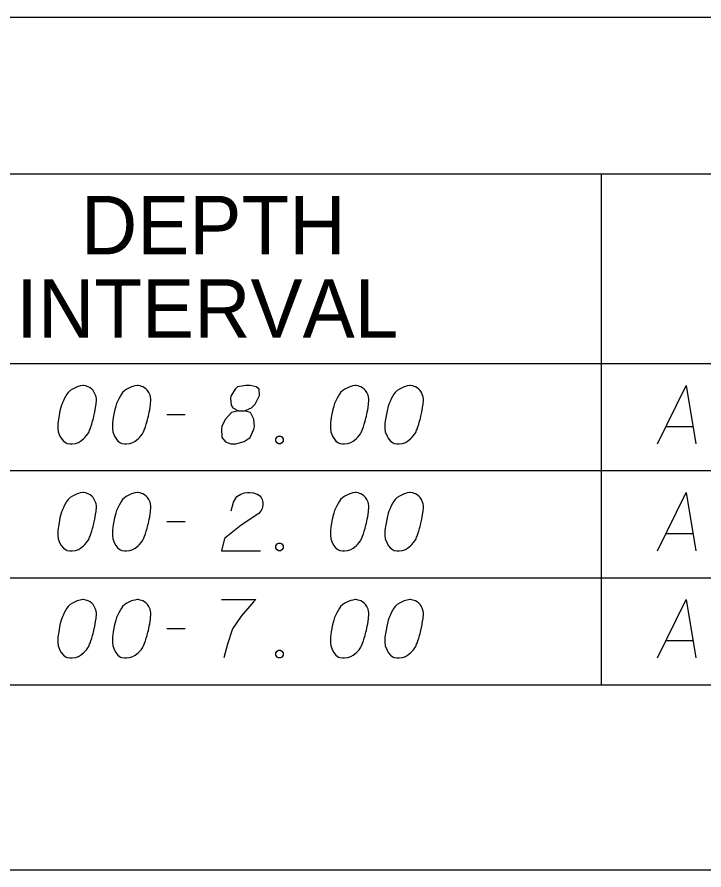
# Model space of a CAD drawing. Extents: x 2074207 to 2076812, y 516372 to 523312.
# Drawn here: x 2076397 to 2076453.5, y 517392.1 to 517462.2 of the extents above; entities that cross this region are included whole.
import ezdxf

# ---------------------------------------------------------------- set-up
doc = ezdxf.new("R2010")
doc.units = 0
for name, color, linetype in [('Prop DirtTable_ Soil Test Results - Outline (Major)', 7, 'Continuous'), ('Prop DirtTable_ Soil Test Results - Outline (Minor)', 7, 'Continuous'), ('Prop DirtTable_ Soil Test Results - Tx (Header - Small)', 7, 'Continuous'), ('Prop DirtTable_ Soil Test Results - Tx (Sample Data)', 7, 'Continuous')]:
    doc.layers.add(name, color=color, linetype=linetype)

msp = doc.modelspace()

# ---------------------------------------------------------------- linework, layer by layer
at = {"layer": 'Prop DirtTable_ Soil Test Results - Outline (Major)'}
for p, q in [((2076260.609, 517462.179), (2076811.903, 517462.179)), ((2076260.609, 517433.694), (2076811.903, 517433.694)), ((2076260.609, 517433.694), (2076811.903, 517433.694)), ((2076260.609, 517407.294), (2076811.903, 517407.294)), ((2076260.609, 517392.071), (2076811.903, 517392.071))]:
    msp.add_line(p, q, dxfattribs=at)
at = {"layer": 'Prop DirtTable_ Soil Test Results - Outline (Minor)'}
for p, q in [((2076260.609, 517449.294), (2076811.903, 517449.294)), ((2076445.062, 517449.294), (2076445.062, 517424.894)), ((2076260.609, 517424.894), (2076811.903, 517424.894)), ((2076260.609, 517424.894), (2076811.903, 517424.894)), ((2076445.063, 517424.894), (2076445.063, 517416.094)), ((2076260.609, 517416.094), (2076811.903, 517416.094)), ((2076260.609, 517416.094), (2076811.903, 517416.094)), ((2076445.063, 517416.094), (2076445.063, 517407.294)), ((2076260.609, 517407.294), (2076811.903, 517407.294))]:
    msp.add_line(p, q, dxfattribs=at)
at = {"layer": 'Prop DirtTable_ Soil Test Results - Tx (Sample Data)'}
for points in [[(2076402.512, 517431.898), (2076402.442, 517431.898), (2076402.23, 517431.86), (2076402.089, 517431.822), (2076401.983, 517431.785), (2076401.807, 517431.709), (2076401.595, 517431.596), (2076401.419, 517431.482), (2076401.242, 517431.331), (2076401.136, 517431.18), (2076401.031, 517430.991), (2076400.925, 517430.802), (2076400.819, 517430.575), (2076400.748, 517430.424), (2076400.678, 517430.197), (2076400.572, 517429.819), (2076400.466, 517429.252), (2076400.396, 517428.799), (2076400.396, 517428.383), (2076400.431, 517428.081), (2076400.572, 517427.741), (2076400.678, 517427.552), (2076400.854, 517427.325), (2076401.066, 517427.174), (2076401.172, 517427.136), (2076401.383, 517427.098), (2076401.56, 517427.098), (2076401.842, 517427.136), (2076402.089, 517427.211), (2076402.265, 517427.325), (2076402.512, 517427.514), (2076402.618, 517427.627), (2076402.759, 517427.778), (2076402.865, 517427.929), (2076402.935, 517428.043), (2076403.006, 517428.232), (2076403.041, 517428.307), (2076403.112, 517428.496), (2076403.182, 517428.723), (2076403.253, 517428.95), (2076403.288, 517429.101), (2076403.323, 517429.215), (2076403.359, 517429.366), (2076403.429, 517429.706), (2076403.465, 517429.895), (2076403.5, 517430.084), (2076403.535, 517430.348), (2076403.57, 517430.689), (2076403.57, 517430.802), (2076403.535, 517430.953), (2076403.5, 517431.104), (2076403.394, 517431.331), (2076403.288, 517431.482), (2076403.182, 517431.596), (2076403.041, 517431.709), (2076402.9, 517431.785), (2076402.794, 517431.822), (2076402.689, 517431.86), (2076402.512, 517431.898)], [(2076406.992, 517431.898), (2076406.922, 517431.898), (2076406.71, 517431.86), (2076406.569, 517431.822), (2076406.463, 517431.785), (2076406.287, 517431.709), (2076406.075, 517431.596), (2076405.899, 517431.482), (2076405.722, 517431.331), (2076405.616, 517431.18), (2076405.511, 517430.991), (2076405.405, 517430.802), (2076405.299, 517430.575), (2076405.228, 517430.424), (2076405.158, 517430.197), (2076405.052, 517429.819), (2076404.946, 517429.252), (2076404.876, 517428.799), (2076404.876, 517428.383), (2076404.911, 517428.081), (2076405.052, 517427.741), (2076405.158, 517427.552), (2076405.334, 517427.325), (2076405.546, 517427.174), (2076405.652, 517427.136), (2076405.863, 517427.098), (2076406.04, 517427.098), (2076406.322, 517427.136), (2076406.569, 517427.211), (2076406.745, 517427.325), (2076406.992, 517427.514), (2076407.098, 517427.627), (2076407.239, 517427.778), (2076407.345, 517427.929), (2076407.415, 517428.043), (2076407.486, 517428.232), (2076407.521, 517428.307), (2076407.592, 517428.496), (2076407.662, 517428.723), (2076407.733, 517428.95), (2076407.768, 517429.101), (2076407.803, 517429.215), (2076407.839, 517429.366), (2076407.909, 517429.706), (2076407.945, 517429.895), (2076407.98, 517430.084), (2076408.015, 517430.348), (2076408.05, 517430.689), (2076408.05, 517430.802), (2076408.015, 517430.953), (2076407.98, 517431.104), (2076407.874, 517431.331), (2076407.768, 517431.482), (2076407.662, 517431.596), (2076407.521, 517431.709), (2076407.38, 517431.785), (2076407.274, 517431.822), (2076407.169, 517431.86), (2076406.992, 517431.898)], [(2076415.247, 517429.819), (2076415.74, 517429.819), (2076415.882, 517429.857), (2076416.305, 517430.046), (2076416.622, 517430.348), (2076416.975, 517431.067), (2076416.94, 517431.596), (2076416.693, 517431.785), (2076416.199, 517431.898), (2076415.846, 517431.898), (2076415.176, 517431.785), (2076414.964, 517431.596), (2076414.612, 517431.029), (2076414.576, 517430.84), (2076414.647, 517430.273), (2076414.788, 517430.046), (2076415.247, 517429.819), (2076414.682, 517429.668), (2076414.153, 517429.101), (2076413.871, 517428.534), (2076413.836, 517428.345), (2076413.871, 517427.627), (2076414.188, 517427.249), (2076414.612, 517427.098), (2076415.035, 517427.098), (2076415.705, 517427.287), (2076416.199, 517427.627), (2076416.517, 517428.307), (2076416.552, 517428.534), (2076416.517, 517429.139), (2076416.234, 517429.668), (2076415.74, 517429.819)], [(2076424.912, 517431.898), (2076424.842, 517431.898), (2076424.63, 517431.86), (2076424.489, 517431.822), (2076424.383, 517431.785), (2076424.207, 517431.709), (2076423.995, 517431.596), (2076423.819, 517431.482), (2076423.642, 517431.331), (2076423.536, 517431.18), (2076423.431, 517430.991), (2076423.325, 517430.802), (2076423.219, 517430.575), (2076423.148, 517430.424), (2076423.078, 517430.197), (2076422.972, 517429.819), (2076422.866, 517429.252), (2076422.796, 517428.799), (2076422.796, 517428.383), (2076422.831, 517428.081), (2076422.972, 517427.741), (2076423.078, 517427.552), (2076423.254, 517427.325), (2076423.466, 517427.174), (2076423.572, 517427.136), (2076423.783, 517427.098), (2076423.96, 517427.098), (2076424.242, 517427.136), (2076424.489, 517427.211), (2076424.665, 517427.325), (2076424.912, 517427.514), (2076425.018, 517427.627), (2076425.159, 517427.778), (2076425.265, 517427.929), (2076425.335, 517428.043), (2076425.406, 517428.232), (2076425.441, 517428.307), (2076425.512, 517428.496), (2076425.582, 517428.723), (2076425.653, 517428.95), (2076425.688, 517429.101), (2076425.723, 517429.215), (2076425.759, 517429.366), (2076425.829, 517429.706), (2076425.865, 517429.895), (2076425.9, 517430.084), (2076425.935, 517430.348), (2076425.97, 517430.689), (2076425.97, 517430.802), (2076425.935, 517430.953), (2076425.9, 517431.104), (2076425.794, 517431.331), (2076425.688, 517431.482), (2076425.582, 517431.596), (2076425.441, 517431.709), (2076425.3, 517431.785), (2076425.194, 517431.822), (2076425.089, 517431.86), (2076424.912, 517431.898)], [(2076429.392, 517431.898), (2076429.322, 517431.898), (2076429.11, 517431.86), (2076428.969, 517431.822), (2076428.863, 517431.785), (2076428.687, 517431.709), (2076428.475, 517431.596), (2076428.299, 517431.482), (2076428.122, 517431.331), (2076428.016, 517431.18), (2076427.911, 517430.991), (2076427.805, 517430.802), (2076427.699, 517430.575), (2076427.628, 517430.424), (2076427.558, 517430.197), (2076427.452, 517429.819), (2076427.346, 517429.252), (2076427.276, 517428.799), (2076427.276, 517428.383), (2076427.311, 517428.081), (2076427.452, 517427.741), (2076427.558, 517427.552), (2076427.734, 517427.325), (2076427.946, 517427.174), (2076428.052, 517427.136), (2076428.263, 517427.098), (2076428.44, 517427.098), (2076428.722, 517427.136), (2076428.969, 517427.211), (2076429.145, 517427.325), (2076429.392, 517427.514), (2076429.498, 517427.627), (2076429.639, 517427.778), (2076429.745, 517427.929), (2076429.815, 517428.043), (2076429.886, 517428.232), (2076429.921, 517428.307), (2076429.992, 517428.496), (2076430.062, 517428.723), (2076430.133, 517428.95), (2076430.168, 517429.101), (2076430.203, 517429.215), (2076430.239, 517429.366), (2076430.309, 517429.706), (2076430.345, 517429.895), (2076430.38, 517430.084), (2076430.415, 517430.348), (2076430.45, 517430.689), (2076430.45, 517430.802), (2076430.415, 517430.953), (2076430.38, 517431.104), (2076430.274, 517431.331), (2076430.168, 517431.482), (2076430.062, 517431.596), (2076429.921, 517431.709), (2076429.78, 517431.785), (2076429.674, 517431.822), (2076429.569, 517431.86), (2076429.392, 517431.898)], [(2076449.676, 517427.098), (2076452.039, 517431.898), (2076452.85, 517427.098)], [(2076409.356, 517429.517), (2076410.872, 517429.517)], [(2076450.381, 517428.534), (2076452.603, 517428.534)], [(2076418.527, 517427.741), (2076418.704, 517427.741), (2076418.809, 517427.665), (2076418.915, 517427.514), (2076418.915, 517427.325), (2076418.809, 517427.174), (2076418.704, 517427.098), (2076418.527, 517427.098), (2076418.421, 517427.174), (2076418.316, 517427.325), (2076418.316, 517427.514), (2076418.421, 517427.665), (2076418.527, 517427.741)], [(2076402.512, 517423.098), (2076402.442, 517423.098), (2076402.23, 517423.06), (2076402.089, 517423.022), (2076401.983, 517422.985), (2076401.807, 517422.909), (2076401.595, 517422.796), (2076401.419, 517422.682), (2076401.242, 517422.531), (2076401.136, 517422.38), (2076401.031, 517422.191), (2076400.925, 517422.002), (2076400.819, 517421.775), (2076400.748, 517421.624), (2076400.678, 517421.397), (2076400.572, 517421.019), (2076400.466, 517420.452), (2076400.396, 517419.999), (2076400.396, 517419.583), (2076400.431, 517419.281), (2076400.572, 517418.941), (2076400.678, 517418.752), (2076400.854, 517418.525), (2076401.066, 517418.374), (2076401.172, 517418.336), (2076401.383, 517418.298), (2076401.56, 517418.298), (2076401.842, 517418.336), (2076402.089, 517418.411), (2076402.265, 517418.525), (2076402.512, 517418.714), (2076402.618, 517418.827), (2076402.759, 517418.978), (2076402.865, 517419.129), (2076402.935, 517419.243), (2076403.006, 517419.432), (2076403.041, 517419.507), (2076403.112, 517419.696), (2076403.182, 517419.923), (2076403.253, 517420.15), (2076403.288, 517420.301), (2076403.323, 517420.415), (2076403.359, 517420.566), (2076403.429, 517420.906), (2076403.465, 517421.095), (2076403.5, 517421.284), (2076403.535, 517421.548), (2076403.57, 517421.889), (2076403.57, 517422.002), (2076403.535, 517422.153), (2076403.5, 517422.304), (2076403.394, 517422.531), (2076403.288, 517422.682), (2076403.182, 517422.796), (2076403.041, 517422.909), (2076402.9, 517422.985), (2076402.794, 517423.022), (2076402.689, 517423.06), (2076402.512, 517423.098)], [(2076406.992, 517423.098), (2076406.922, 517423.098), (2076406.71, 517423.06), (2076406.569, 517423.022), (2076406.463, 517422.985), (2076406.287, 517422.909), (2076406.075, 517422.796), (2076405.899, 517422.682), (2076405.722, 517422.531), (2076405.616, 517422.38), (2076405.511, 517422.191), (2076405.405, 517422.002), (2076405.299, 517421.775), (2076405.228, 517421.624), (2076405.158, 517421.397), (2076405.052, 517421.019), (2076404.946, 517420.452), (2076404.876, 517419.999), (2076404.876, 517419.583), (2076404.911, 517419.281), (2076405.052, 517418.941), (2076405.158, 517418.752), (2076405.334, 517418.525), (2076405.546, 517418.374), (2076405.652, 517418.336), (2076405.863, 517418.298), (2076406.04, 517418.298), (2076406.322, 517418.336), (2076406.569, 517418.411), (2076406.745, 517418.525), (2076406.992, 517418.714), (2076407.098, 517418.827), (2076407.239, 517418.978), (2076407.345, 517419.129), (2076407.415, 517419.243), (2076407.486, 517419.432), (2076407.521, 517419.507), (2076407.592, 517419.696), (2076407.662, 517419.923), (2076407.733, 517420.15), (2076407.768, 517420.301), (2076407.803, 517420.415), (2076407.839, 517420.566), (2076407.909, 517420.906), (2076407.945, 517421.095), (2076407.98, 517421.284), (2076408.015, 517421.548), (2076408.05, 517421.889), (2076408.05, 517422.002), (2076408.015, 517422.153), (2076407.98, 517422.304), (2076407.874, 517422.531), (2076407.768, 517422.682), (2076407.662, 517422.796), (2076407.521, 517422.909), (2076407.38, 517422.985), (2076407.274, 517423.022), (2076407.169, 517423.06), (2076406.992, 517423.098)], [(2076414.647, 517421.586), (2076414.823, 517422.304), (2076415.106, 517422.758), (2076415.423, 517422.947), (2076415.74, 517423.06), (2076415.987, 517423.098), (2076416.164, 517423.098), (2076416.481, 517423.06), (2076416.693, 517422.985), (2076416.799, 517422.947), (2076417.01, 517422.833), (2076417.116, 517422.682), (2076417.187, 517422.531), (2076417.222, 517422.418), (2076417.257, 517422.267), (2076417.257, 517422.078), (2076417.222, 517421.889), (2076417.187, 517421.775), (2076417.116, 517421.624), (2076417.01, 517421.473), (2076416.905, 517421.359), (2076415.458, 517420.415), (2076414.083, 517419.318), (2076413.836, 517418.298), (2076417.046, 517418.298)], [(2076424.912, 517423.098), (2076424.842, 517423.098), (2076424.63, 517423.06), (2076424.489, 517423.022), (2076424.383, 517422.985), (2076424.207, 517422.909), (2076423.995, 517422.796), (2076423.819, 517422.682), (2076423.642, 517422.531), (2076423.536, 517422.38), (2076423.431, 517422.191), (2076423.325, 517422.002), (2076423.219, 517421.775), (2076423.148, 517421.624), (2076423.078, 517421.397), (2076422.972, 517421.019), (2076422.866, 517420.452), (2076422.796, 517419.999), (2076422.796, 517419.583), (2076422.831, 517419.281), (2076422.972, 517418.941), (2076423.078, 517418.752), (2076423.254, 517418.525), (2076423.466, 517418.374), (2076423.572, 517418.336), (2076423.783, 517418.298), (2076423.96, 517418.298), (2076424.242, 517418.336), (2076424.489, 517418.411), (2076424.665, 517418.525), (2076424.912, 517418.714), (2076425.018, 517418.827), (2076425.159, 517418.978), (2076425.265, 517419.129), (2076425.335, 517419.243), (2076425.406, 517419.432), (2076425.441, 517419.507), (2076425.512, 517419.696), (2076425.582, 517419.923), (2076425.653, 517420.15), (2076425.688, 517420.301), (2076425.723, 517420.415), (2076425.759, 517420.566), (2076425.829, 517420.906), (2076425.865, 517421.095), (2076425.9, 517421.284), (2076425.935, 517421.548), (2076425.97, 517421.889), (2076425.97, 517422.002), (2076425.935, 517422.153), (2076425.9, 517422.304), (2076425.794, 517422.531), (2076425.688, 517422.682), (2076425.582, 517422.796), (2076425.441, 517422.909), (2076425.3, 517422.985), (2076425.194, 517423.022), (2076425.089, 517423.06), (2076424.912, 517423.098)], [(2076429.392, 517423.098), (2076429.322, 517423.098), (2076429.11, 517423.06), (2076428.969, 517423.022), (2076428.863, 517422.985), (2076428.687, 517422.909), (2076428.475, 517422.796), (2076428.299, 517422.682), (2076428.122, 517422.531), (2076428.016, 517422.38), (2076427.911, 517422.191), (2076427.805, 517422.002), (2076427.699, 517421.775), (2076427.628, 517421.624), (2076427.558, 517421.397), (2076427.452, 517421.019), (2076427.346, 517420.452), (2076427.276, 517419.999), (2076427.276, 517419.583), (2076427.311, 517419.281), (2076427.452, 517418.941), (2076427.558, 517418.752), (2076427.734, 517418.525), (2076427.946, 517418.374), (2076428.052, 517418.336), (2076428.263, 517418.298), (2076428.44, 517418.298), (2076428.722, 517418.336), (2076428.969, 517418.411), (2076429.145, 517418.525), (2076429.392, 517418.714), (2076429.498, 517418.827), (2076429.639, 517418.978), (2076429.745, 517419.129), (2076429.815, 517419.243), (2076429.886, 517419.432), (2076429.921, 517419.507), (2076429.992, 517419.696), (2076430.062, 517419.923), (2076430.133, 517420.15), (2076430.168, 517420.301), (2076430.203, 517420.415), (2076430.239, 517420.566), (2076430.309, 517420.906), (2076430.345, 517421.095), (2076430.38, 517421.284), (2076430.415, 517421.548), (2076430.45, 517421.889), (2076430.45, 517422.002), (2076430.415, 517422.153), (2076430.38, 517422.304), (2076430.274, 517422.531), (2076430.168, 517422.682), (2076430.062, 517422.796), (2076429.921, 517422.909), (2076429.78, 517422.985), (2076429.674, 517423.022), (2076429.569, 517423.06), (2076429.392, 517423.098)], [(2076449.676, 517418.298), (2076452.039, 517423.098), (2076452.85, 517418.298)], [(2076409.356, 517420.717), (2076410.872, 517420.717)], [(2076450.381, 517419.734), (2076452.603, 517419.734)], [(2076418.527, 517418.941), (2076418.704, 517418.941), (2076418.809, 517418.865), (2076418.915, 517418.714), (2076418.915, 517418.525), (2076418.809, 517418.374), (2076418.704, 517418.298), (2076418.527, 517418.298), (2076418.421, 517418.374), (2076418.316, 517418.525), (2076418.316, 517418.714), (2076418.421, 517418.865), (2076418.527, 517418.941)], [(2076402.512, 517414.298), (2076402.442, 517414.298), (2076402.23, 517414.26), (2076402.089, 517414.222), (2076401.983, 517414.185), (2076401.807, 517414.109), (2076401.595, 517413.996), (2076401.419, 517413.882), (2076401.242, 517413.731), (2076401.136, 517413.58), (2076401.031, 517413.391), (2076400.925, 517413.202), (2076400.819, 517412.975), (2076400.748, 517412.824), (2076400.678, 517412.597), (2076400.572, 517412.219), (2076400.466, 517411.652), (2076400.396, 517411.199), (2076400.396, 517410.783), (2076400.431, 517410.481), (2076400.572, 517410.141), (2076400.678, 517409.952), (2076400.854, 517409.725), (2076401.066, 517409.574), (2076401.172, 517409.536), (2076401.383, 517409.498), (2076401.56, 517409.498), (2076401.842, 517409.536), (2076402.089, 517409.611), (2076402.265, 517409.725), (2076402.512, 517409.914), (2076402.618, 517410.027), (2076402.759, 517410.178), (2076402.865, 517410.329), (2076402.935, 517410.443), (2076403.006, 517410.632), (2076403.041, 517410.707), (2076403.112, 517410.896), (2076403.182, 517411.123), (2076403.253, 517411.35), (2076403.288, 517411.501), (2076403.323, 517411.615), (2076403.359, 517411.766), (2076403.429, 517412.106), (2076403.465, 517412.295), (2076403.5, 517412.484), (2076403.535, 517412.748), (2076403.57, 517413.089), (2076403.57, 517413.202), (2076403.535, 517413.353), (2076403.5, 517413.504), (2076403.394, 517413.731), (2076403.288, 517413.882), (2076403.182, 517413.996), (2076403.041, 517414.109), (2076402.9, 517414.185), (2076402.794, 517414.222), (2076402.689, 517414.26), (2076402.512, 517414.298)], [(2076406.992, 517414.298), (2076406.922, 517414.298), (2076406.71, 517414.26), (2076406.569, 517414.222), (2076406.463, 517414.185), (2076406.287, 517414.109), (2076406.075, 517413.996), (2076405.899, 517413.882), (2076405.722, 517413.731), (2076405.616, 517413.58), (2076405.511, 517413.391), (2076405.405, 517413.202), (2076405.299, 517412.975), (2076405.228, 517412.824), (2076405.158, 517412.597), (2076405.052, 517412.219), (2076404.946, 517411.652), (2076404.876, 517411.199), (2076404.876, 517410.783), (2076404.911, 517410.481), (2076405.052, 517410.141), (2076405.158, 517409.952), (2076405.334, 517409.725), (2076405.546, 517409.574), (2076405.652, 517409.536), (2076405.863, 517409.498), (2076406.04, 517409.498), (2076406.322, 517409.536), (2076406.569, 517409.611), (2076406.745, 517409.725), (2076406.992, 517409.914), (2076407.098, 517410.027), (2076407.239, 517410.178), (2076407.345, 517410.329), (2076407.415, 517410.443), (2076407.486, 517410.632), (2076407.521, 517410.707), (2076407.592, 517410.896), (2076407.662, 517411.123), (2076407.733, 517411.35), (2076407.768, 517411.501), (2076407.803, 517411.615), (2076407.839, 517411.766), (2076407.909, 517412.106), (2076407.945, 517412.295), (2076407.98, 517412.484), (2076408.015, 517412.748), (2076408.05, 517413.089), (2076408.05, 517413.202), (2076408.015, 517413.353), (2076407.98, 517413.504), (2076407.874, 517413.731), (2076407.768, 517413.882), (2076407.662, 517413.996), (2076407.521, 517414.109), (2076407.38, 517414.185), (2076407.274, 517414.222), (2076407.169, 517414.26), (2076406.992, 517414.298)], [(2076413.836, 517414.298), (2076416.658, 517414.298), (2076416.481, 517414.109), (2076415.458, 517412.937), (2076414.753, 517411.879), (2076414.329, 517410.632), (2076414.047, 517409.498)], [(2076424.912, 517414.298), (2076424.842, 517414.298), (2076424.63, 517414.26), (2076424.489, 517414.222), (2076424.383, 517414.185), (2076424.207, 517414.109), (2076423.995, 517413.996), (2076423.819, 517413.882), (2076423.642, 517413.731), (2076423.536, 517413.58), (2076423.431, 517413.391), (2076423.325, 517413.202), (2076423.219, 517412.975), (2076423.148, 517412.824), (2076423.078, 517412.597), (2076422.972, 517412.219), (2076422.866, 517411.652), (2076422.796, 517411.199), (2076422.796, 517410.783), (2076422.831, 517410.481), (2076422.972, 517410.141), (2076423.078, 517409.952), (2076423.254, 517409.725), (2076423.466, 517409.574), (2076423.572, 517409.536), (2076423.783, 517409.498), (2076423.96, 517409.498), (2076424.242, 517409.536), (2076424.489, 517409.611), (2076424.665, 517409.725), (2076424.912, 517409.914), (2076425.018, 517410.027), (2076425.159, 517410.178), (2076425.265, 517410.329), (2076425.335, 517410.443), (2076425.406, 517410.632), (2076425.441, 517410.707), (2076425.512, 517410.896), (2076425.582, 517411.123), (2076425.653, 517411.35), (2076425.688, 517411.501), (2076425.723, 517411.615), (2076425.759, 517411.766), (2076425.829, 517412.106), (2076425.865, 517412.295), (2076425.9, 517412.484), (2076425.935, 517412.748), (2076425.97, 517413.089), (2076425.97, 517413.202), (2076425.935, 517413.353), (2076425.9, 517413.504), (2076425.794, 517413.731), (2076425.688, 517413.882), (2076425.582, 517413.996), (2076425.441, 517414.109), (2076425.3, 517414.185), (2076425.194, 517414.222), (2076425.089, 517414.26), (2076424.912, 517414.298)], [(2076429.392, 517414.298), (2076429.322, 517414.298), (2076429.11, 517414.26), (2076428.969, 517414.222), (2076428.863, 517414.185), (2076428.687, 517414.109), (2076428.475, 517413.996), (2076428.299, 517413.882), (2076428.122, 517413.731), (2076428.016, 517413.58), (2076427.911, 517413.391), (2076427.805, 517413.202), (2076427.699, 517412.975), (2076427.628, 517412.824), (2076427.558, 517412.597), (2076427.452, 517412.219), (2076427.346, 517411.652), (2076427.276, 517411.199), (2076427.276, 517410.783), (2076427.311, 517410.481), (2076427.452, 517410.141), (2076427.558, 517409.952), (2076427.734, 517409.725), (2076427.946, 517409.574), (2076428.052, 517409.536), (2076428.263, 517409.498), (2076428.44, 517409.498), (2076428.722, 517409.536), (2076428.969, 517409.611), (2076429.145, 517409.725), (2076429.392, 517409.914), (2076429.498, 517410.027), (2076429.639, 517410.178), (2076429.745, 517410.329), (2076429.815, 517410.443), (2076429.886, 517410.632), (2076429.921, 517410.707), (2076429.992, 517410.896), (2076430.062, 517411.123), (2076430.133, 517411.35), (2076430.168, 517411.501), (2076430.203, 517411.615), (2076430.239, 517411.766), (2076430.309, 517412.106), (2076430.345, 517412.295), (2076430.38, 517412.484), (2076430.415, 517412.748), (2076430.45, 517413.089), (2076430.45, 517413.202), (2076430.415, 517413.353), (2076430.38, 517413.504), (2076430.274, 517413.731), (2076430.168, 517413.882), (2076430.062, 517413.996), (2076429.921, 517414.109), (2076429.78, 517414.185), (2076429.674, 517414.222), (2076429.569, 517414.26), (2076429.392, 517414.298)], [(2076449.676, 517409.498), (2076452.039, 517414.298), (2076452.85, 517409.498)], [(2076409.356, 517411.917), (2076410.872, 517411.917)], [(2076450.381, 517410.934), (2076452.603, 517410.934)], [(2076418.527, 517410.141), (2076418.704, 517410.141), (2076418.809, 517410.065), (2076418.915, 517409.914), (2076418.915, 517409.725), (2076418.809, 517409.574), (2076418.704, 517409.498), (2076418.527, 517409.498), (2076418.421, 517409.574), (2076418.316, 517409.725), (2076418.316, 517409.914), (2076418.421, 517410.065), (2076418.527, 517410.141)]]:
    msp.add_lwpolyline(points, dxfattribs=at)

# ---------------------------------------------------------------- texts
at = {"layer": 'Prop DirtTable_ Soil Test Results - Tx (Header - Small)'}
for s, p in [('DEPTH', (2076402.289, 517442.68)), ('INTERVAL', (2076396.977, 517435.823))]:
    msp.add_text(s, height=4.8, dxfattribs=at).set_placement(p)

doc.saveas('drawing.dxf')
